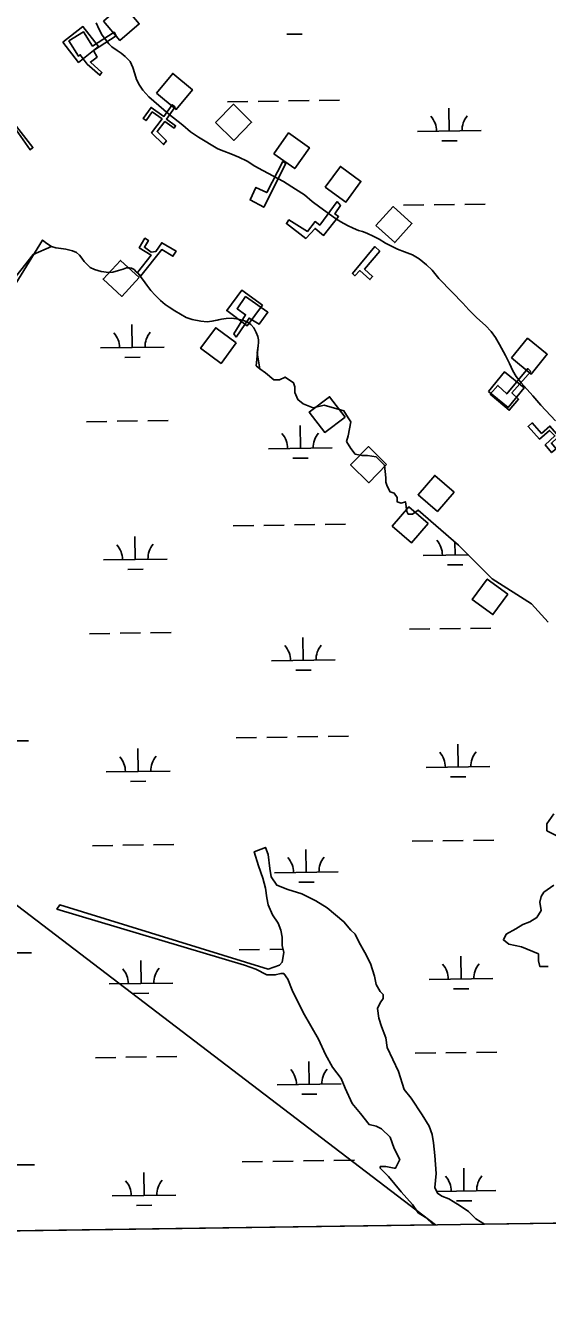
# Model space of a CAD drawing. Extents: x 3767014 to 3805179, y 361544 to 387384.
# Drawn here: x 3780033 to 3780852, y 366965 to 368978 of the extents above; entities that cross this region are included whole.
import ezdxf

# ---------------------------------------------------------------- set-up
doc = ezdxf.new("R2010")
doc.units = 0
for name, color, linetype in [('V-BLDG-OTLN', 7, 'Continuous'), ('V-CHAN-DOCK', 7, 'Continuous'), ('V-GRID-FRAM', 7, 'Continuous'), ('V-TOPO-SHOR', 7, 'Continuous'), ('V-UTIL-LINE', 7, 'Continuous'), ('V-WETL-SWMP', 7, 'Continuous')]:
    doc.layers.add(name, color=color, linetype=linetype)

msp = doc.modelspace()

# ---------------------------------------------------------------- linework, layer by layer
at = {"layer": 'V-BLDG-OTLN'}
for points in [[(3780155.264, 368985.173), (3780181.244, 368954.759), (3780211.658, 368980.74), (3780185.678, 369011.154)], [(3780091.726, 368951.792), (3780116.486, 368920.376), (3780147.902, 368945.136), (3780123.141, 368976.552)], [(3780238.691, 368872.059), (3780269.555, 368846.613), (3780295, 368877.476), (3780264.137, 368902.922)], [(3780331.234, 368826.06), (3780359.716, 368797.974), (3780387.802, 368826.455), (3780359.32, 368854.541)], [(3780422.843, 368776.886), (3780455.507, 368753.798), (3780478.595, 368786.463), (3780445.93, 368809.55)], [(3780503.424, 368724.773), (3780535.724, 368701.179), (3780559.318, 368733.48), (3780527.017, 368757.073)], [(3780582.889, 368664.6), (3780612.485, 368637.692), (3780639.394, 368667.288), (3780609.798, 368694.196)], [(3780211.366, 368582.602), (3780181.902, 368609.656), (3780154.848, 368580.193), (3780184.312, 368553.139)], [(3780404.847, 368539.343), (3780372.701, 368563.147), (3780348.897, 368531.001), (3780381.043, 368507.197)], [(3780363.835, 368480.265), (3780331.689, 368504.069), (3780307.885, 368471.923), (3780340.031, 368448.119)], [(3780795.423, 368456.604), (3780826.391, 368431.286), (3780851.709, 368462.253), (3780820.742, 368487.572)], [(3780759.245, 368403.92), (3780790.213, 368378.602), (3780815.531, 368409.569), (3780784.564, 368434.888)], [(3780534.366, 368363.798), (3780510.238, 368395.702), (3780478.334, 368371.575), (3780502.462, 368339.671)], [(3780599.643, 368289.355), (3780571.159, 368317.439), (3780543.076, 368288.955), (3780571.56, 368260.871)], [(3780705.483, 368246.14), (3780675.187, 368272.258), (3780649.069, 368241.962), (3780679.365, 368215.845)], [(3780664.831, 368196.941), (3780634.535, 368223.059), (3780608.417, 368192.763), (3780638.713, 368166.645)], [(3780789.931, 368086.168), (3780757.581, 368109.694), (3780734.055, 368077.343), (3780766.406, 368053.818)]]:
    msp.add_lwpolyline(points, close=True, dxfattribs=at)
at = {"layer": 'V-CHAN-DOCK'}
for points in [[(3780175.321, 368961.889), (3780139.589, 368939.191), (3780145.424, 368928.773), (3780134.959, 368920.786), (3780153.067, 368904.408), (3780149.944, 368900.222), (3780129.849, 368917.724), (3780119.021, 368932.326), (3780116.137, 368930.299), (3780101.369, 368953.9), (3780123.903, 368968.346), (3780138.248, 368946.007), (3780172.14, 368967.875), (3780175.321, 368961.889)], [(3779975.098, 368843.943), (3779992.995, 368857.548), (3779995.994, 368854.601), (3779980.376, 368843.488), (3779987.521, 368834.401), (3780000.567, 368843.205), (3780044.869, 368786.574), (3780040.366, 368783.344), (3780018.636, 368814.302), (3780004.579, 368803.132), (3779975.098, 368843.943)], [(3780267.884, 368850.629), (3780254.175, 368831.311), (3780268.693, 368821.007), (3780266.084, 368817.329), (3780251.895, 368827.399), (3780239.439, 368811.908), (3780254.068, 368797.447), (3780249.679, 368791.387), (3780231.002, 368809.848), (3780247.508, 368831.634), (3780231.974, 368842.659), (3780222.238, 368828.935), (3780217.749, 368832.122), (3780230.24, 368849.724), (3780250.161, 368835.589), (3780263.194, 368853.957), (3780267.884, 368850.629)], [(3780441.765, 368761.47), (3780406.89, 368693.034), (3780385.447, 368704.499), (3780394.516, 368724.225), (3780411.686, 368715.969), (3780436.813, 368764.564), (3780441.765, 368761.47)], [(3780522.022, 368701.922), (3780494.751, 368665.171), (3780487.401, 368670.645), (3780475.299, 368655.232), (3780446.384, 368673.142), (3780442.429, 368667.487), (3780472.94, 368644.154), (3780487.475, 368659.725), (3780500.715, 368648.742), (3780524.361, 368678.286), (3780518.504, 368682.53), (3780527.153, 368695.614), (3780522.022, 368701.922)], [(3780213.845, 368585.491), (3780246.857, 368626.677), (3780264.38, 368616.09), (3780269.344, 368624.305), (3780246.982, 368637.404), (3780237.768, 368623.623), (3780230.088, 368622.654), (3780219.758, 368630.297), (3780225.929, 368641.078), (3780220.481, 368644.453), (3780211.488, 368629.605), (3780230.008, 368617.971), (3780208.652, 368590.433), (3780213.845, 368585.491)], [(3780588.793, 368623.908), (3780565.012, 368595.821), (3780577.574, 368584.625), (3780573.312, 368579.548), (3780557.365, 368593.585), (3780549.955, 368585.602), (3780546.064, 368589.21), (3780581.298, 368631.328), (3780588.793, 368623.908)], [(3780363.653, 368489.342), (3780383.782, 368519.189), (3780399.529, 368509.34), (3780413.491, 368528.407), (3780378.365, 368552.99), (3780365.088, 368533.843), (3780378.488, 368524.324), (3780359.727, 368494.316), (3780363.653, 368489.342)], [(3780825.911, 368435.426), (3780796.123, 368401.831), (3780806.508, 368391.849), (3780792.016, 368374.621), (3780762.138, 368399.92), (3780774.092, 368413.377), (3780787.974, 368400.069), (3780820.924, 368439.887), (3780825.911, 368435.426)], [(3780899.125, 368360.983), (3780858.134, 368323.016), (3780865.48, 368313.738), (3780858.306, 368308.102), (3780848.453, 368320.144), (3780863.709, 368334.173), (3780855.203, 368342.932), (3780839.647, 368329.286), (3780821.612, 368348.831), (3780828.006, 368354.547), (3780842.743, 368338.14), (3780855.816, 368349.773), (3780866.256, 368337.646), (3780895.75, 368363.435), (3780899.125, 368360.983)]]:
    msp.add_lwpolyline(points, dxfattribs=at)
at = {"layer": 'V-GRID-FRAM'}
msp.add_lwpolyline([(3771006.872, 385146.094), (3802799.803, 385587.734), (3803060.286, 367407.215), (3771251.489, 366965.353), (3771006.872, 385146.094)], dxfattribs=at)
at = {"layer": 'V-TOPO-SHOR'}
for points in [[(3780144.183, 368982.279), (3780148.645, 368972.107), (3780153.378, 368962.821), (3780163.606, 368949.263), (3780168.708, 368944.981), (3780176.787, 368939.107), (3780183.265, 368934.567), (3780189.657, 368929.535), (3780197.101, 368921.589), (3780201.734, 368912.497), (3780204.525, 368902.477), (3780207.103, 368893.334), (3780211.918, 368884.737), (3780217.305, 368876.838), (3780226.674, 368866.297), (3780258.004, 368838.96), (3780279.883, 368821.577), (3780292.179, 368811.498), (3780304.338, 368802.985), (3780334.86, 368784.639), (3780344.156, 368781.049), (3780355.325, 368776.918), (3780367.794, 368771.74), (3780380.69, 368765.105), (3780393.025, 368757.38), (3780405.432, 368750.73), (3780437.987, 368733.318), (3780456.886, 368721.64), (3780470.829, 368712.287), (3780483.022, 368702.305), (3780495.001, 368693.198), (3780519.628, 368675.589), (3780527.792, 368670.209), (3780538.417, 368664.399), (3780547.143, 368660.01), (3780555.352, 368656.784), (3780561.768, 368654.789), (3780568.782, 368652.318), (3780579.481, 368647.39), (3780587.816, 368642.993), (3780597.968, 368636.486), (3780616.902, 368627.256), (3780627.49, 368622.916), (3780640.243, 368618.138), (3780650.67, 368612.322), (3780662.37, 368602.621), (3780670.799, 368594.406), (3780681.598, 368581.451), (3780702.509, 368559.734), (3780719.29, 368542.518), (3780728.651, 368532.272), (3780740.909, 368519.742), (3780754.927, 368507.356), (3780763.58, 368498.07), (3780770.471, 368488.641), (3780776.427, 368477.525), (3780786.348, 368460.533), (3780792.543, 368447.659), (3780797.722, 368436.231), (3780802.838, 368427.345), (3780810.913, 368417.654), (3780828.956, 368396.942), (3780841.357, 368382.655), (3780864.395, 368357.954)], [(3779814.698, 368343.036), (3779841.04, 368360.608), (3780044.999, 368618.782), (3780073.971, 368631.364)], [(3780395.124, 368444.325), (3780398.221, 368475.823), (3780398.78, 368480.687), (3780398.473, 368485.238), (3780397.381, 368490.159), (3780395.186, 368496.604), (3780391.319, 368503.881), (3780386.533, 368509.193), (3780381.003, 368513.131), (3780373.364, 368516.048), (3780364.099, 368518.049), (3780355.928, 368519.011), (3780347.985, 368518.524), (3780340.643, 368517.276), (3780334.272, 368515.953), (3780325.49, 368514.184), (3780317.947, 368513.224), (3780308.226, 368514.051), (3780294.772, 368516.726), (3780284.991, 368520.072), (3780267.372, 368530.404), (3780258.594, 368536.202), (3780252.178, 368540.699), (3780245.143, 368546.639), (3780236.494, 368555.154), (3780229.81, 368562.652), (3780223.209, 368570.735), (3780217.982, 368578.075), (3780209.85, 368589.225), (3780206.874, 368591.867), (3780203.397, 368595.176), (3780199.651, 368597.605), (3780196.046, 368598.195), (3780191.789, 368597.8), (3780186.494, 368596.116), (3780179.281, 368593.612), (3780170.319, 368591.254), (3780164.028, 368590.712), (3780151.965, 368592.063), (3780141.606, 368595.105), (3780134.823, 368598.721), (3780125.089, 368607.987), (3780121.372, 368613.133), (3780117.764, 368617.895), (3780113.295, 368622.052), (3780106.729, 368624.801), (3780096.288, 368627.258), (3780088.985, 368628.34), (3780080.711, 368629.493), (3780073.971, 368631.364)], [(3780395.124, 368444.325), (3780400.815, 368439.682), (3780409.596, 368433.093), (3780422.767, 368422.11), (3780431.547, 368422.11), (3780440.328, 368426.503), (3780453.499, 368417.717), (3780455.694, 368411.128), (3780455.694, 368402.342), (3780460.085, 368391.359), (3780468.865, 368384.77), (3780484.232, 368378.18), (3780501.793, 368382.573), (3780532.525, 368373.787), (3780539.111, 368362.805), (3780543.501, 368356.215), (3780539.111, 368334.251), (3780536.916, 368325.465), (3780543.501, 368314.482), (3780550.087, 368305.696), (3780561.063, 368303.5), (3780569.843, 368303.5), (3780583.014, 368301.303), (3780596.185, 368288.124), (3780598.381, 368268.356), (3780598.381, 368261.766), (3780600.576, 368255.177), (3780604.966, 368246.391), (3780611.552, 368244.194), (3780615.942, 368237.605), (3780615.942, 368231.015), (3780622.528, 368228.819), (3780629.113, 368231.015), (3780631.308, 368215.64), (3780633.503, 368211.247), (3780640.089, 368211.247), (3780648.87, 368217.837), (3780712.53, 368162.924), (3780765.214, 368110.208), (3780826.679, 368070.672), (3780853.021, 368042.117)], [(3780861.802, 367741.2), (3780850.826, 367725.825), (3780850.826, 367714.842), (3780877.168, 367701.663)], [(3780593.99, 367451.263), (3780593.99, 367457.853), (3780589.6, 367462.246), (3780583.015, 367473.228), (3780580.819, 367486.407), (3780574.234, 367506.176), (3780565.453, 367523.747), (3780556.672, 367539.123), (3780550.087, 367552.302), (3780543.501, 367558.891), (3780532.526, 367572.07), (3780506.183, 367594.035), (3780488.622, 367605.018), (3780466.67, 367616), (3780444.719, 367622.59), (3780427.157, 367629.179), (3780418.376, 367642.358), (3780416.181, 367655.537), (3780413.986, 367677.502), (3780409.596, 367688.484), (3780392.034, 367681.895), (3780398.62, 367659.93), (3780405.205, 367640.162), (3780409.596, 367624.786), (3780411.791, 367609.411), (3780413.986, 367598.428), (3780420.572, 367583.053), (3780429.352, 367569.874), (3780433.743, 367558.891), (3780435.938, 367547.909), (3780435.938, 367534.73), (3780438.133, 367523.747), (3780435.938, 367508.372), (3780431.547, 367503.979), (3780413.986, 367497.39), (3780086.905, 367598.428), (3780082.515, 367591.839), (3780376.668, 367503.979), (3780394.23, 367497.39), (3780411.791, 367488.604), (3780424.962, 367488.604), (3780433.743, 367490.8), (3780438.133, 367490.8), (3780444.719, 367482.014), (3780451.304, 367464.442), (3780468.865, 367429.298), (3780493.012, 367387.565), (3780503.988, 367363.404), (3780514.964, 367343.635), (3780528.135, 367326.063), (3780534.721, 367310.688), (3780545.697, 367286.526), (3780558.868, 367271.151), (3780572.039, 367253.579), (3780583.015, 367251.383), (3780591.795, 367246.99), (3780604.966, 367233.811), (3780611.552, 367216.239), (3780620.333, 367198.667), (3780613.747, 367185.488), (3780611.552, 367185.488), (3780598.381, 367187.684), (3780589.6, 367187.684), (3780589.6, 367185.488), (3780602.771, 367172.309), (3780622.528, 367148.147), (3780640.089, 367128.379), (3780648.87, 367115.2), (3780659.846, 367108.611), (3780673.451, 367096.235)], [(3780861.802, 367629.179), (3780846.435, 367618.197), (3780842.045, 367611.607), (3780839.85, 367602.821), (3780842.045, 367589.642), (3780835.46, 367578.66), (3780824.484, 367572.07), (3780813.508, 367567.677), (3780802.532, 367561.088), (3780787.166, 367552.302), (3780782.775, 367543.516), (3780791.556, 367536.926), (3780811.313, 367532.533), (3780837.655, 367521.551), (3780837.655, 367510.569), (3780839.85, 367501.783), (3780853.021, 367501.783)], [(3780753.29, 367097.344), (3780753.246, 367097.375), (3780739.459, 367105.913), (3780727.896, 367117.397), (3780714.725, 367126.182), (3780703.749, 367132.772), (3780697.164, 367137.165), (3780686.188, 367141.558), (3780679.602, 367145.951), (3780675.212, 367154.737), (3780677.407, 367176.702), (3780675.212, 367205.256), (3780673.017, 367225.025), (3780670.822, 367238.204), (3780666.431, 367251.383), (3780655.455, 367268.954), (3780637.894, 367295.312), (3780626.918, 367308.491), (3780618.137, 367337.046), (3780600.576, 367374.386), (3780598.381, 367389.761), (3780591.795, 367407.333), (3780587.405, 367420.512), (3780585.21, 367435.888), (3780589.6, 367444.674), (3780593.99, 367451.263)]]:
    msp.add_lwpolyline(points, dxfattribs=at)
at = {"layer": 'V-UTIL-LINE'}
msp.add_lwpolyline([(3771136.438, 375516.325), (3774164.596, 373399.524), (3776531.113, 370538.278), (3779861.29, 367718.237), (3780676.364, 367096.276)], dxfattribs=at)
at = {"layer": 'V-WETL-SWMP'}
for p, q in [((3780443.269, 368964.471), (3780467.267, 368964.805)), ((3780349.888, 368858.524), (3780381.885, 368858.969)), ((3780397.883, 368859.191), (3780429.88, 368859.635)), ((3780445.878, 368859.858), (3780477.875, 368860.302)), ((3780493.874, 368860.524), (3780525.871, 368860.969)), ((3780697.875, 368812.611), (3780697.375, 368848.608)), ((3780647.88, 368811.917), (3780747.87, 368813.306)), ((3780686.09, 368797.015), (3780710.088, 368797.348)), ((3780626.077, 368696.171), (3780658.074, 368696.615)), ((3780674.073, 368696.837), (3780706.07, 368697.282)), ((3780722.068, 368697.504), (3780754.065, 368697.949)), ((3780200.636, 368472.997), (3780200.136, 368508.993)), ((3780150.641, 368472.302), (3780250.631, 368473.691)), ((3780188.852, 368457.401), (3780212.849, 368457.734)), ((3780128.839, 368356.556), (3780160.836, 368357.001)), ((3780176.834, 368357.223), (3780208.831, 368357.668)), ((3780224.829, 368357.89), (3780256.826, 368358.334)), ((3780464.295, 368314.782), (3780463.795, 368350.778)), ((3780414.3, 368314.087), (3780514.29, 368315.476)), ((3780452.511, 368299.186), (3780476.508, 368299.519)), ((3780359.129, 368193.238), (3780391.126, 368193.683)), ((3780407.125, 368193.905), (3780439.122, 368194.35)), ((3780455.12, 368194.572), (3780487.117, 368195.016)), ((3780503.115, 368195.239), (3780535.112, 368195.683)), ((3780205.257, 368140.354), (3780204.757, 368176.351)), ((3780707.117, 368147.325), (3780706.832, 368167.839)), ((3780657.121, 368146.631), (3780727.831, 368147.613)), ((3780155.262, 368139.66), (3780255.252, 368141.049)), ((3780695.332, 368131.729), (3780719.33, 368132.063)), ((3780193.473, 368124.758), (3780217.47, 368125.091)), ((3780635.319, 368030.885), (3780667.316, 368031.329)), ((3780683.314, 368031.552), (3780715.311, 368031.996)), ((3780731.31, 368032.218), (3780763.307, 368032.663)), ((3780133.459, 368023.914), (3780165.456, 368024.358)), ((3780181.455, 368024.58), (3780213.452, 368025.025)), ((3780229.45, 368025.247), (3780261.447, 368025.691)), ((3780468.916, 367982.139), (3780468.416, 368018.135)), ((3780418.921, 367981.444), (3780518.911, 367982.833)), ((3780457.132, 367966.543), (3780481.129, 367966.876)), ((3780005.877, 367855.624), (3780037.874, 367856.069)), ((3780363.75, 367860.595), (3780395.747, 367861.04)), ((3780411.745, 367861.262), (3780443.742, 367861.707)), ((3780459.741, 367861.929), (3780491.738, 367862.373)), ((3780507.736, 367862.596), (3780539.733, 367863.04)), ((3780711.737, 367814.683), (3780711.237, 367850.679)), ((3780209.878, 367807.711), (3780209.378, 367843.708)), ((3780159.883, 367807.017), (3780259.873, 367808.406)), ((3780661.742, 367813.988), (3780761.733, 367815.377)), ((3780198.093, 367792.115), (3780222.091, 367792.448)), ((3780699.953, 367799.086), (3780723.951, 367799.42)), ((3780138.08, 367691.271), (3780170.077, 367691.715)), ((3780186.076, 367691.937), (3780218.073, 367692.382)), ((3780234.071, 367692.604), (3780266.068, 367693.049)), ((3780473.537, 367649.496), (3780473.037, 367685.493)), ((3780639.94, 367698.242), (3780671.937, 367698.687)), ((3780687.935, 367698.909), (3780719.932, 367699.353)), ((3780735.931, 367699.575), (3780767.927, 367700.02)), ((3780423.542, 367648.802), (3780523.532, 367650.191)), ((3780461.752, 367633.9), (3780485.75, 367634.233)), ((3780010.497, 367522.981), (3780042.494, 367523.426)), ((3780368.371, 367527.953), (3780400.368, 367528.397)), ((3780416.366, 367528.619), (3780437.102, 367528.907)), ((3780214.499, 367475.068), (3780213.999, 367511.065)), ((3780716.358, 367482.04), (3780715.858, 367518.036)), ((3780666.363, 367481.345), (3780766.353, 367482.734)), ((3780164.503, 367474.374), (3780264.494, 367475.763)), ((3780704.574, 367466.443), (3780728.571, 367466.777)), ((3780202.714, 367459.472), (3780226.712, 367459.805)), ((3780644.561, 367365.599), (3780676.558, 367366.044)), ((3780692.556, 367366.266), (3780724.553, 367366.71)), ((3780740.551, 367366.933), (3780772.548, 367367.377)), ((3780142.701, 367358.628), (3780174.698, 367359.072)), ((3780190.696, 367359.294), (3780222.693, 367359.739)), ((3780238.692, 367359.961), (3780270.689, 367360.406)), ((3780478.158, 367316.853), (3780477.658, 367352.85)), ((3780428.163, 367316.159), (3780528.153, 367317.548)), ((3780466.373, 367301.257), (3780490.371, 367301.59)), ((3780015.118, 367190.338), (3780047.115, 367190.783)), ((3780372.992, 367195.31), (3780404.989, 367195.754)), ((3780420.987, 367195.976), (3780452.984, 367196.421)), ((3780468.982, 367196.643), (3780500.979, 367197.088)), ((3780516.978, 367197.31), (3780548.975, 367197.754)), ((3780720.979, 367149.397), (3780720.479, 367185.393)), ((3780219.119, 367142.425), (3780218.619, 367178.422)), ((3780169.124, 367141.731), (3780269.115, 367143.12)), ((3780678.177, 367148.802), (3780770.974, 367150.091)), ((3780207.335, 367126.829), (3780231.333, 367127.162)), ((3780709.195, 367133.801), (3780733.192, 367134.134))]:
    msp.add_line(p, q, dxfattribs=at)
for points in [[(3780864.395, 368357.955), (3780841.356, 368382.656), (3780828.956, 368396.943), (3780810.913, 368417.653), (3780802.838, 368427.345), (3780797.722, 368436.23), (3780792.542, 368447.659), (3780786.348, 368460.533), (3780776.428, 368477.525), (3780770.472, 368488.642), (3780763.579, 368498.07), (3780754.927, 368507.357), (3780740.909, 368519.743), (3780728.651, 368532.271), (3780719.289, 368542.519), (3780702.508, 368559.734), (3780681.599, 368581.451), (3780670.799, 368594.407), (3780662.369, 368602.621), (3780650.67, 368612.323), (3780640.243, 368618.138), (3780627.49, 368622.916), (3780616.903, 368627.257), (3780597.968, 368636.486), (3780587.817, 368642.993), (3780579.482, 368647.391), (3780568.782, 368652.318), (3780561.767, 368654.789), (3780555.352, 368656.785), (3780547.143, 368660.01), (3780538.416, 368664.398), (3780527.792, 368670.208), (3780519.628, 368675.589), (3780495.001, 368693.198), (3780483.023, 368702.305), (3780470.828, 368712.288), (3780456.885, 368721.64), (3780437.987, 368733.318), (3780405.432, 368750.731), (3780393.025, 368757.379), (3780380.69, 368765.105), (3780367.793, 368771.741), (3780355.325, 368776.918), (3780344.155, 368781.049), (3780334.86, 368784.639), (3780304.338, 368802.984), (3780292.179, 368811.499), (3780279.883, 368821.577), (3780258.005, 368838.96), (3780226.674, 368866.296), (3780217.305, 368876.838), (3780211.919, 368884.737), (3780207.103, 368893.334), (3780204.526, 368902.477), (3780201.733, 368912.497), (3780197.101, 368921.589), (3780189.657, 368929.534), (3780183.264, 368934.567), (3780176.786, 368939.108), (3780168.707, 368944.981), (3780163.606, 368949.263), (3780153.379, 368962.82), (3780148.645, 368972.106), (3780144.182, 368982.279)], [(3780853.021, 368042.117), (3780826.679, 368070.672), (3780765.214, 368110.208), (3780712.53, 368162.924), (3780648.87, 368217.837), (3780640.089, 368211.247), (3780633.503, 368211.247), (3780631.308, 368215.64), (3780629.113, 368231.015), (3780622.528, 368228.819), (3780615.942, 368231.015), (3780615.942, 368237.605), (3780611.552, 368244.194), (3780604.966, 368246.391), (3780600.576, 368255.177), (3780598.381, 368261.766), (3780598.381, 368268.356), (3780596.185, 368288.124), (3780583.014, 368301.303), (3780569.843, 368303.5), (3780561.063, 368303.5), (3780550.087, 368305.696), (3780543.501, 368314.482), (3780536.916, 368325.465), (3780539.111, 368334.251), (3780543.501, 368356.215), (3780539.111, 368362.805), (3780532.525, 368373.787), (3780501.793, 368382.573), (3780484.232, 368378.18), (3780468.865, 368384.77), (3780460.085, 368391.359), (3780455.694, 368402.342), (3780455.694, 368411.128), (3780453.499, 368417.717), (3780440.328, 368426.503), (3780431.547, 368422.11), (3780422.767, 368422.11), (3780409.596, 368433.093), (3780400.815, 368439.682), (3780396.368, 368464.426), (3780398.221, 368475.822), (3780398.78, 368480.686), (3780398.473, 368485.237), (3780397.382, 368490.158), (3780395.185, 368496.603), (3780391.32, 368503.88), (3780386.532, 368509.194), (3780381.003, 368513.131), (3780373.364, 368516.047), (3780364.099, 368518.049), (3780355.927, 368519.011), (3780347.985, 368518.524), (3780340.643, 368517.276), (3780325.49, 368514.185), (3780317.947, 368513.223), (3780308.226, 368514.05), (3780294.773, 368516.725), (3780284.99, 368520.072), (3780267.371, 368530.405), (3780258.595, 368536.202), (3780252.178, 368540.7), (3780245.144, 368546.638), (3780236.494, 368555.155), (3780229.81, 368562.653), (3780223.208, 368570.735), (3780217.982, 368578.076), (3780209.85, 368589.224), (3780206.874, 368591.867), (3780203.397, 368595.176), (3780199.651, 368597.606), (3780196.047, 368598.196), (3780191.789, 368597.8), (3780186.495, 368596.117), (3780179.282, 368593.611), (3780170.319, 368591.255), (3780164.027, 368590.712), (3780151.965, 368592.063), (3780141.607, 368595.105), (3780134.824, 368598.721), (3780125.089, 368607.987), (3780121.373, 368613.134), (3780117.763, 368617.895), (3780113.295, 368622.053), (3780106.728, 368624.801), (3780096.288, 368627.259), (3780080.712, 368629.493), (3780073.972, 368631.364), (3780066.482, 368636.126), (3780059.853, 368641.395), (3779972.751, 368501.183)], [(3780877.168, 367701.663), (3780850.826, 367714.842), (3780850.826, 367725.825), (3780861.802, 367741.2)], [(3779569.652, 367080.902), (3780673.451, 367096.235), (3780659.846, 367108.611), (3780648.87, 367115.2), (3780640.089, 367128.379), (3780622.528, 367148.147), (3780602.771, 367172.309), (3780589.6, 367185.488), (3780589.6, 367187.684), (3780598.381, 367187.684), (3780611.552, 367185.488), (3780613.747, 367185.488), (3780620.333, 367198.667), (3780611.552, 367216.239), (3780604.966, 367233.811), (3780591.795, 367246.99), (3780583.015, 367251.383), (3780572.039, 367253.579), (3780558.868, 367271.151), (3780545.697, 367286.526), (3780534.721, 367310.688), (3780528.135, 367326.063), (3780514.964, 367343.635), (3780503.988, 367363.404), (3780493.012, 367387.565), (3780468.865, 367429.298), (3780451.304, 367464.442), (3780444.719, 367482.014), (3780438.133, 367490.8), (3780433.743, 367490.8), (3780424.962, 367488.604), (3780411.791, 367488.604), (3780394.23, 367497.39), (3780376.668, 367503.979), (3780082.515, 367591.839), (3780086.905, 367598.428), (3780413.986, 367497.39), (3780431.547, 367503.979), (3780435.938, 367508.372), (3780438.133, 367523.747), (3780435.938, 367534.73), (3780435.938, 367547.909), (3780433.743, 367558.891), (3780429.352, 367569.874), (3780420.572, 367583.053), (3780413.986, 367598.428), (3780411.791, 367609.411), (3780409.596, 367624.786), (3780405.205, 367640.162), (3780398.62, 367659.93), (3780392.034, 367681.895), (3780409.596, 367688.484), (3780413.986, 367677.502), (3780416.181, 367655.537), (3780418.376, 367642.358), (3780427.157, 367629.179), (3780444.719, 367622.59), (3780466.67, 367616), (3780488.622, 367605.018), (3780506.183, 367594.035), (3780532.526, 367572.07), (3780543.501, 367558.891), (3780550.087, 367552.302), (3780556.672, 367539.123), (3780565.453, 367523.747), (3780574.234, 367506.176), (3780580.819, 367486.407), (3780583.015, 367473.228), (3780589.6, 367462.246), (3780593.99, 367457.853), (3780593.99, 367451.263), (3780589.6, 367444.674), (3780585.21, 367435.888), (3780587.405, 367420.512), (3780591.795, 367407.333), (3780598.381, 367389.761), (3780600.576, 367374.386), (3780618.137, 367337.046), (3780626.918, 367308.491), (3780637.894, 367295.312), (3780655.455, 367268.954), (3780666.431, 367251.383), (3780670.822, 367238.204), (3780673.017, 367225.025), (3780675.212, 367205.256), (3780677.407, 367176.702), (3780675.212, 367154.737), (3780679.602, 367145.951), (3780686.188, 367141.558), (3780697.164, 367137.165), (3780703.749, 367132.772), (3780714.725, 367126.182), (3780727.896, 367117.397), (3780739.459, 367105.913), (3780753.246, 367097.375), (3780753.29, 367097.344)], [(3780853.021, 367501.783), (3780839.85, 367501.783), (3780837.655, 367510.569), (3780837.655, 367521.551), (3780811.313, 367532.533), (3780791.556, 367536.926), (3780782.775, 367543.516), (3780787.166, 367552.302), (3780802.532, 367561.088), (3780813.508, 367567.677), (3780824.484, 367572.07), (3780835.46, 367578.66), (3780842.045, 367589.642), (3780839.85, 367602.821), (3780842.045, 367611.607), (3780846.435, 367618.197), (3780861.802, 367629.179)], [(3780753.29, 367097.344), (3781096.747, 367102.115)]]:
    msp.add_lwpolyline(points, dxfattribs=at)
for centre, start, end in [((3780642.631, 368812.319), 0.024037, 41.567696), ((3780753.106, 368813.853), 140.024034, 181.567693), ((3780145.392, 368472.704), 0.024037, 41.567696), ((3780255.867, 368474.239), 140.024034, 181.567693), ((3780409.051, 368314.489), 0.024037, 41.567696), ((3780519.526, 368316.024), 140.024034, 181.567693), ((3780651.872, 368147.033), 0.024037, 41.567696), ((3780150.013, 368140.061), 0.024037, 41.567696), ((3780260.488, 368141.596), 140.024034, 181.567693), ((3780762.348, 368148.568), 180.364819, 181.567693), ((3780524.147, 367983.381), 140.024034, 181.567693), ((3780413.672, 367981.846), 0.024037, 41.567696), ((3780154.634, 367807.419), 0.024037, 41.567696), ((3780265.109, 367808.953), 140.024034, 181.567693), ((3780656.493, 367814.39), 0.024037, 41.567696), ((3780766.968, 367815.925), 140.024034, 181.567693), ((3780418.293, 367649.203), 0.024037, 41.567696), ((3780528.768, 367650.738), 140.024034, 181.567693), ((3780661.114, 367481.747), 0.024037, 41.567696), ((3780771.589, 367483.282), 140.024034, 181.567693), ((3780159.254, 367474.776), 0.024037, 41.567696), ((3780269.73, 367476.31), 140.024034, 181.567693), ((3780422.913, 367316.561), 0.024037, 41.567696), ((3780533.389, 367318.095), 140.024034, 181.567693), ((3780163.875, 367142.133), 0.024037, 41.567696), ((3780274.35, 367143.667), 140.024034, 181.567693), ((3780665.735, 367149.104), 0.024037, 41.567696), ((3780776.21, 367150.639), 140.024034, 181.567693)]:
    msp.add_arc(centre, 35.246, start, end, dxfattribs=at)

doc.saveas('drawing.dxf')
